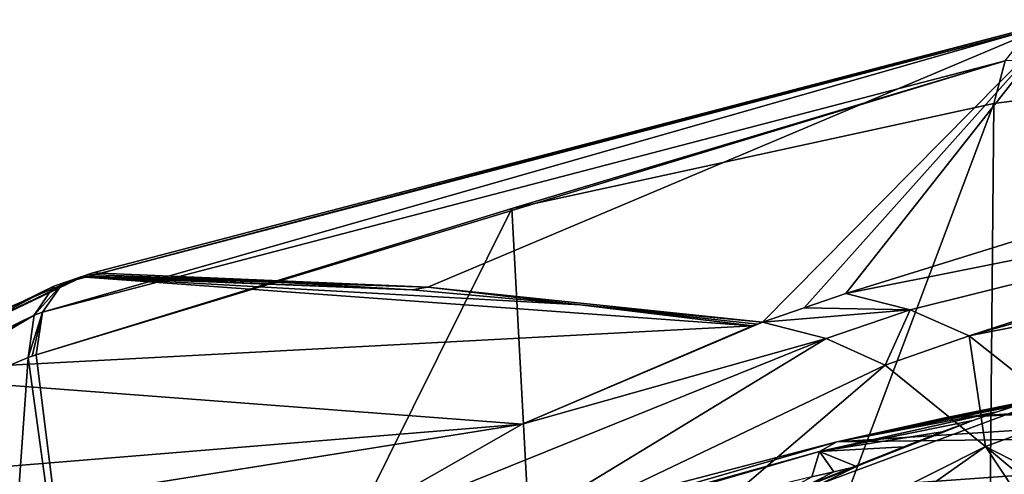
# Model space of a CAD drawing. Header units: metres. Extents: x -150 to 307, y -550 to 84.
# Tile 473 of 656: x 182 to 192, y 54 to 59. Entities that reach past the tile are written whole.
import ezdxf

# ---------------------------------------------------------------- set-up
doc = ezdxf.new("R2010")
doc.units = ezdxf.units.M
doc.layers.add('solid_26006363', color=7, linetype='CONTINUOUS')

msp = doc.modelspace()

# ---------------------------------------------------------------- linework, layer by layer
at = {"layer": 'solid_26006363'}
for points in [[(193.016647, 59.061905, 902.948547), (182.389755, 56.283562, 893.479919), (182.059982, 56.169926, 893.884155)], [(193.016647, 59.061905, 902.948547), (182.059982, 56.169926, 893.884155), (192.669952, 58.950043, 903.327148)], [(193.016647, 59.061905, 902.948547), (186.065781, 56.124882, 889.351563), (182.389755, 56.283562, 893.479919)], [(193.016647, 59.061905, 902.948547), (189.735703, 55.739052, 885.233093), (186.065781, 56.124882, 889.351563)], [(193.016647, 59.061905, 902.948547), (190.193298, 55.899086, 885.640808), (189.735703, 55.739052, 885.233093)], [(193.016647, 59.061905, 902.948547), (190.65184, 56.055744, 886.049377), (190.193298, 55.899086, 885.640808)], [(193.016647, 59.061905, 902.948547), (193.701553, 57.004822, 888.766541), (190.65184, 56.055744, 886.049377)], [(192.669952, 58.950043, 903.327148), (182.059982, 56.169926, 893.884155), (181.838654, 55.848572, 894.248901)], [(192.669952, 58.950043, 903.327148), (181.838654, 55.848572, 894.248901), (192.397675, 58.610069, 903.66687)], [(192.169586, 46.631737, 907.135315), (197.662354, 58.84227, 908.665771), (192.274185, 58.140175, 903.865295)], [(192.169586, 46.631737, 907.135315), (196.779678, 47.213314, 911.235229), (197.662354, 58.84227, 908.665771)], [(192.397675, 58.610069, 903.66687), (192.274185, 58.140175, 903.865295), (197.662354, 58.84227, 908.665771)], [(192.397675, 58.610069, 903.66687), (181.838654, 55.848572, 894.248901), (181.768753, 55.383377, 894.500671)], [(186.98761, 56.987125, 899.153137), (192.397675, 58.610069, 903.66687), (181.768753, 55.383377, 894.500671)], [(186.98761, 56.987125, 899.153137), (192.274185, 58.140175, 903.865295), (192.397675, 58.610069, 903.66687)], [(187.598969, 45.674877, 903.051331), (192.274185, 58.140175, 903.865295), (186.98761, 56.987125, 899.153137)], [(187.598969, 45.674877, 903.051331), (192.169586, 46.631737, 907.135315), (192.274185, 58.140175, 903.865295)], [(190.65184, 56.055744, 886.049377), (193.701553, 57.004822, 888.766541), (197.854462, 57.494232, 890.34552)], [(191.356979, 55.877708, 885.260132), (190.65184, 56.055744, 886.049377), (197.854462, 57.494232, 890.34552)], [(192.005356, 55.588802, 884.536072), (191.356979, 55.877708, 885.260132), (197.854462, 57.494232, 890.34552)], [(192.005356, 55.588802, 884.536072), (197.854462, 57.494232, 890.34552), (198.185181, 57.340389, 889.987244)], [(192.005356, 55.588802, 884.536072), (198.185181, 57.340389, 889.987244), (198.82811, 56.933594, 889.295288)], [(182.65567, 48.263065, 897.524841), (186.98761, 56.987125, 899.153137), (181.768753, 55.383377, 894.500671)], [(187.598969, 45.674877, 903.051331), (186.98761, 56.987125, 899.153137), (182.65567, 48.263065, 897.524841)], [(193.109024, 54.713902, 883.308289), (192.005356, 55.588802, 884.536072), (198.82811, 56.933594, 889.295288)], [(189.66571, 51.457458, 880.200195), (213.651062, 56.418552, 901.570496), (192.255951, 52.74929, 882.507996)], [(202.452393, 53.623978, 891.592773), (213.651062, 56.418552, 901.570496), (189.66571, 51.457458, 880.200195)], [(192.255951, 52.74929, 882.507996), (213.651062, 56.418552, 901.570496), (206.927429, 56.174351, 895.579895)], [(182.288818, 56.247395, 893.386841), (182.258194, 56.236553, 893.359497), (177.014069, 53.712776, 889.385376)], [(181.962967, 56.135975, 893.796082), (182.288818, 56.247395, 893.386841), (177.014069, 53.712776, 889.385376)], [(179.750961, 55.178616, 891.124146), (177.014069, 53.712776, 889.385376), (182.258194, 56.236553, 893.359497)], [(179.750961, 55.178616, 891.124146), (182.258194, 56.236553, 893.359497), (189.625671, 55.700703, 885.136536)], [(182.339218, 56.265392, 893.432983), (181.962967, 56.135975, 893.796082), (182.389755, 56.283562, 893.479919)], [(182.059982, 56.169926, 893.884155), (182.389755, 56.283562, 893.479919), (181.962967, 56.135975, 893.796082)], [(182.339218, 56.265392, 893.432983), (182.288818, 56.247395, 893.386841), (181.962967, 56.135975, 893.796082)], [(185.891373, 56.095497, 889.340332), (182.258194, 56.236553, 893.359497), (182.288818, 56.247395, 893.386841)], [(187.736481, 55.93042, 887.262756), (189.625671, 55.700703, 885.136536), (182.258194, 56.236553, 893.359497)], [(185.891373, 56.095497, 889.340332), (187.736481, 55.93042, 887.262756), (182.258194, 56.236553, 893.359497)], [(186.065781, 56.124882, 889.351563), (182.288818, 56.247395, 893.386841), (182.339218, 56.265392, 893.432983)], [(184.090424, 56.199097, 891.362732), (185.891373, 56.095497, 889.340332), (182.288818, 56.247395, 893.386841)], [(186.065781, 56.124882, 889.351563), (184.090424, 56.199097, 891.362732), (182.288818, 56.247395, 893.386841)], [(186.065781, 56.124882, 889.351563), (182.339218, 56.265392, 893.432983), (182.389755, 56.283562, 893.479919)], [(186.065781, 56.124882, 889.351563), (185.891373, 56.095497, 889.340332), (184.090424, 56.199097, 891.362732)], [(196.485336, 56.242718, 905.555481), (188.749039, 53.36142, 898.662659), (192.043167, 54.661694, 900.66449)], [(191.749893, 36.108906, 906.628174), (188.749039, 53.36142, 898.662659), (196.485336, 56.242718, 905.555481)], [(198.41069, 38.132439, 912.562683), (191.749893, 36.108906, 906.628174), (196.485336, 56.242718, 905.555481)], [(196.485336, 56.242718, 905.555481), (192.043167, 54.661694, 900.66449), (192.312531, 54.754864, 900.827332)], [(196.485336, 56.242718, 905.555481), (192.312531, 54.754864, 900.827332), (192.528442, 54.82476, 900.940308)], [(181.962967, 56.135975, 893.796082), (177.014069, 53.712776, 889.385376), (176.841095, 53.413879, 889.792297)], [(181.746063, 55.816219, 894.165894), (181.962967, 56.135975, 893.796082), (176.841095, 53.413879, 889.792297)], [(182.059982, 56.169926, 893.884155), (181.962967, 56.135975, 893.796082), (181.746063, 55.816219, 894.165894)], [(181.838654, 55.848572, 894.248901), (182.059982, 56.169926, 893.884155), (181.746063, 55.816219, 894.165894)], [(186.065781, 56.124882, 889.351563), (187.736481, 55.93042, 887.262756), (185.891373, 56.095497, 889.340332)], [(186.065781, 56.124882, 889.351563), (189.735703, 55.739052, 885.233093), (187.736481, 55.93042, 887.262756)], [(192.715347, 52.932644, 882.917297), (192.255951, 52.74929, 882.507996), (206.927429, 56.174351, 895.579895)], [(190.193298, 55.899086, 885.640808), (190.65184, 56.055744, 886.049377), (191.356979, 55.877708, 885.260132)], [(187.736481, 55.93042, 887.262756), (189.735703, 55.739052, 885.233093), (189.681564, 55.719997, 885.185547)], [(187.736481, 55.93042, 887.262756), (189.681564, 55.719997, 885.185547), (189.625671, 55.700703, 885.136536)], [(189.735703, 55.739052, 885.233093), (190.193298, 55.899086, 885.640808), (191.356979, 55.877708, 885.260132)], [(190.436539, 55.561325, 884.446045), (189.735703, 55.739052, 885.233093), (191.356979, 55.877708, 885.260132)], [(191.082428, 55.267822, 883.721985), (190.436539, 55.561325, 884.446045), (191.356979, 55.877708, 885.260132)], [(191.082428, 55.267822, 883.721985), (191.356979, 55.877708, 885.260132), (192.005356, 55.588802, 884.536072)], [(181.746063, 55.816219, 894.165894), (176.841095, 53.413879, 889.792297), (176.839172, 52.977718, 890.10498)], [(179.250671, 54.328011, 892.254761), (181.746063, 55.816219, 894.165894), (176.839172, 52.977718, 890.10498)], [(179.250671, 54.328011, 892.254761), (181.681183, 55.351646, 894.422791), (181.746063, 55.816219, 894.165894)], [(181.838654, 55.848572, 894.248901), (181.746063, 55.816219, 894.165894), (181.681183, 55.351646, 894.422791)], [(181.725037, 55.36758, 894.461792), (181.838654, 55.848572, 894.248901), (181.681183, 55.351646, 894.422791)], [(181.725037, 55.36758, 894.461792), (181.768753, 55.383377, 894.500671), (181.838654, 55.848572, 894.248901)], [(179.750961, 55.178616, 891.124146), (189.625671, 55.700703, 885.136536), (187.099945, 54.620148, 882.884521)], [(187.099945, 54.620148, 882.884521), (189.735703, 55.739052, 885.233093), (190.436539, 55.561325, 884.446045)], [(187.099945, 54.620148, 882.884521), (189.681564, 55.719997, 885.185547), (189.735703, 55.739052, 885.233093)], [(187.099945, 54.620148, 882.884521), (189.625671, 55.700703, 885.136536), (189.681564, 55.719997, 885.185547)], [(184.658356, 53.226837, 880.708069), (187.099945, 54.620148, 882.884521), (190.436539, 55.561325, 884.446045)], [(185.856308, 52.771908, 879.364197), (184.658356, 53.226837, 880.708069), (190.436539, 55.561325, 884.446045)], [(185.856308, 52.771908, 879.364197), (190.436539, 55.561325, 884.446045), (191.082428, 55.267822, 883.721985)], [(192.182861, 54.376923, 882.491455), (191.082428, 55.267822, 883.721985), (192.005356, 55.588802, 884.536072)], [(192.182861, 54.376923, 882.491455), (192.005356, 55.588802, 884.536072), (193.109024, 54.713902, 883.308289)], [(180.839264, 43.515717, 896.967285), (181.681183, 55.351646, 894.422791), (179.250671, 54.328011, 892.254761)], [(182.65567, 48.263065, 897.524841), (181.681183, 55.351646, 894.422791), (180.839264, 43.515717, 896.967285)], [(181.725037, 55.36758, 894.461792), (181.681183, 55.351646, 894.422791), (181.768753, 55.383377, 894.500671)], [(182.65567, 48.263065, 897.524841), (181.768753, 55.383377, 894.500671), (181.681183, 55.351646, 894.422791)], [(186.972229, 51.751923, 878.112061), (185.856308, 52.771908, 879.364197), (191.082428, 55.267822, 883.721985)], [(186.972229, 51.751923, 878.112061), (191.082428, 55.267822, 883.721985), (192.182861, 54.376923, 882.491455)], [(179.750961, 55.178616, 891.124146), (187.099945, 54.620148, 882.884521), (177.325562, 53.817539, 888.961182)], [(190.551086, 54.425762, 898.877319), (199.28801, 54.538765, 889.041565), (201.730942, 55.140305, 892.291626)], [(191.73819, 54.689648, 899.939392), (190.551086, 54.425762, 898.877319), (201.730942, 55.140305, 892.291626)], [(191.73819, 54.689648, 899.939392), (201.730942, 55.140305, 892.291626), (197.340057, 55.035049, 896.644775)], [(191.73819, 54.689648, 899.939392), (197.340057, 55.035049, 896.644775), (192.9422, 54.92894, 901.016296)], [(190.551086, 54.425762, 898.877319), (192.840958, 54.912308, 901.042786), (192.70163, 54.876289, 901.011597)], [(191.73819, 54.689648, 899.939392), (192.840958, 54.912308, 901.042786), (190.551086, 54.425762, 898.877319)], [(191.73819, 54.689648, 899.939392), (192.9422, 54.92894, 901.016296), (192.840958, 54.912308, 901.042786)], [(190.551086, 54.425762, 898.877319), (192.70163, 54.876289, 901.011597), (192.528442, 54.82476, 900.940308)], [(190.551086, 54.425762, 898.877319), (192.528442, 54.82476, 900.940308), (192.312531, 54.754864, 900.827332)], [(190.360992, 54.319054, 899.117981), (192.312531, 54.754864, 900.827332), (192.043167, 54.661694, 900.66449)], [(190.360992, 54.319054, 899.117981), (190.551086, 54.425762, 898.877319), (192.312531, 54.754864, 900.827332)], [(192.182861, 54.376923, 882.491455), (193.109024, 54.713902, 883.308289), (193.84404, 53.523243, 882.395691)], [(177.325562, 53.817539, 888.961182), (187.099945, 54.620148, 882.884521), (180.998047, 53.64603, 884.828857)], [(180.998047, 53.64603, 884.828857), (187.099945, 54.620148, 882.884521), (184.658356, 53.226837, 880.708069)], [(188.749039, 53.36142, 898.662659), (191.706818, 54.537994, 900.438782), (192.043167, 54.661694, 900.66449)], [(190.360992, 54.319054, 899.117981), (192.043167, 54.661694, 900.66449), (191.706818, 54.537994, 900.438782)], [(187.861526, 53.72226, 896.475891), (196.191925, 53.716846, 886.28302), (199.28801, 54.538765, 889.041565)], [(187.861526, 53.72226, 896.475891), (199.28801, 54.538765, 889.041565), (190.551086, 54.425762, 898.877319)], [(188.749039, 53.36142, 898.662659), (191.286713, 54.373432, 900.131104), (191.706818, 54.537994, 900.438782)], [(190.360992, 54.319054, 899.117981), (191.706818, 54.537994, 900.438782), (191.286713, 54.373432, 900.131104)], [(187.861526, 53.72226, 896.475891), (190.551086, 54.425762, 898.877319), (185.192078, 52.874588, 894.098755)], [(190.360992, 54.319054, 899.117981), (185.192078, 52.874588, 894.098755), (190.551086, 54.425762, 898.877319)], [(187.460907, 51.040348, 877.563599), (186.972229, 51.751923, 878.112061), (192.182861, 54.376923, 882.491455)], [(187.460907, 51.040348, 877.563599), (192.182861, 54.376923, 882.491455), (192.968933, 53.184444, 881.616455)], [(188.749039, 53.36142, 898.662659), (190.767395, 54.155178, 899.718262), (191.286713, 54.373432, 900.131104)], [(190.360992, 54.319054, 899.117981), (191.286713, 54.373432, 900.131104), (190.767395, 54.155178, 899.718262)], [(192.182861, 54.376923, 882.491455), (193.402405, 53.357357, 882.002563), (192.968933, 53.184444, 881.616455)], [(192.182861, 54.376923, 882.491455), (193.84404, 53.523243, 882.395691), (193.402405, 53.357357, 882.002563)], [(190.360992, 54.319054, 899.117981), (185.024307, 52.772606, 894.363098), (185.192078, 52.874588, 894.098755)], [(190.360992, 54.319054, 899.117981), (190.279114, 54.041946, 899.282166), (185.024307, 52.772606, 894.363098)], [(190.519714, 54.097755, 899.497253), (190.279114, 54.041946, 899.282166), (190.360992, 54.319054, 899.117981)], [(190.519714, 54.097755, 899.497253), (190.360992, 54.319054, 899.117981), (190.767395, 54.155178, 899.718262)], [(188.749039, 53.36142, 898.662659), (187.988266, 52.810329, 897.433533), (190.767395, 54.155178, 899.718262)], [(190.519714, 54.097755, 899.497253), (190.767395, 54.155178, 899.718262), (187.988266, 52.810329, 897.433533)], [(190.519714, 54.097755, 899.497253), (187.988266, 52.810329, 897.433533), (190.279114, 54.041946, 899.282166)]]:
    msp.add_3dface(points, dxfattribs=at)

doc.saveas('drawing.dxf')
